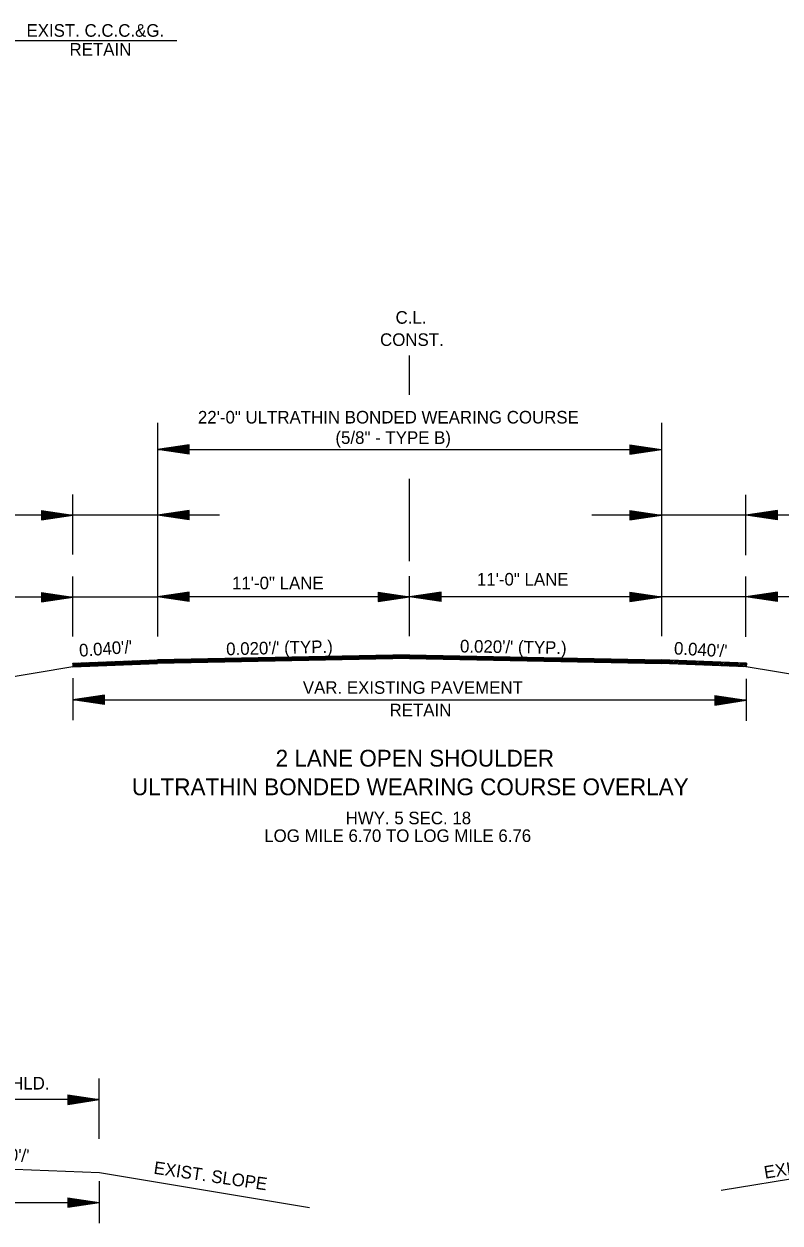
# Model space of a CAD drawing. Extents: x 2263886 to 2266026, y -3122850 to -3121850.
# Drawn here: x 2265421.8 to 2265457.8, y -3122641.2 to -3122584.1 of the extents above; entities that cross this region are included whole.
import ezdxf

# ---------------------------------------------------------------- set-up
doc = ezdxf.new("R2010")
doc.units = 0
doc.layers.add('Default', color=7, linetype='Continuous')
doc.layers.add('R_Border Prem', color=7, linetype='Continuous')

msp = doc.modelspace()

# ---------------------------------------------------------------- linework, layer by layer
at = {"layer": 'R_Border Prem'}
for p, q in [((2265414.547, -3122584.922), (2265429.108, -3122584.922)), ((2265440.196, -3122601.796), (2265440.196, -3122599.929)), ((2265428.196, -3122603.124), (2265428.196, -3122613.297)), ((2265429.696, -3122604.175), (2265428.196, -3122604.4)), ((2265429.696, -3122604.212), (2265428.447, -3122604.4)), ((2265429.696, -3122604.625), (2265429.696, -3122604.175)), ((2265450.689, -3122604.175), (2265452.189, -3122604.4)), ((2265450.689, -3122604.175), (2265450.689, -3122604.625)), ((2265450.689, -3122604.212), (2265451.939, -3122604.4)), ((2265428.196, -3122604.4), (2265452.189, -3122604.4)), ((2265429.696, -3122604.625), (2265428.196, -3122604.4)), ((2265429.696, -3122604.587), (2265428.447, -3122604.4)), ((2265429.696, -3122604.251), (2265428.705, -3122604.4)), ((2265429.696, -3122604.549), (2265428.705, -3122604.4)), ((2265429.696, -3122604.288), (2265428.955, -3122604.4)), ((2265429.696, -3122604.512), (2265428.955, -3122604.4)), ((2265429.696, -3122604.326), (2265429.209, -3122604.4)), ((2265429.696, -3122604.473), (2265429.209, -3122604.4)), ((2265429.696, -3122604.365), (2265429.459, -3122604.4)), ((2265429.696, -3122604.435), (2265429.459, -3122604.4)), ((2265450.689, -3122604.251), (2265451.681, -3122604.4)), ((2265450.689, -3122604.288), (2265451.431, -3122604.4)), ((2265450.689, -3122604.327), (2265451.177, -3122604.4)), ((2265450.689, -3122604.365), (2265450.926, -3122604.4)), ((2265450.689, -3122604.625), (2265452.189, -3122604.4)), ((2265450.689, -3122604.473), (2265451.177, -3122604.4)), ((2265450.689, -3122604.549), (2265451.681, -3122604.4)), ((2265450.689, -3122604.587), (2265451.939, -3122604.4)), ((2265450.689, -3122604.512), (2265451.431, -3122604.4)), ((2265450.689, -3122604.435), (2265450.926, -3122604.4)), ((2265440.196, -3122609.724), (2265440.196, -3122605.789)), ((2265424.17, -3122609.393), (2265424.17, -3122606.538)), ((2265456.215, -3122609.431), (2265456.215, -3122606.558)), ((2265431.148, -3122607.527), (2265408.51, -3122607.527)), ((2265422.67, -3122607.302), (2265424.17, -3122607.527)), ((2265422.67, -3122607.302), (2265422.67, -3122607.752)), ((2265422.67, -3122607.34), (2265423.92, -3122607.527)), ((2265422.67, -3122607.378), (2265423.662, -3122607.527)), ((2265422.67, -3122607.415), (2265423.412, -3122607.527)), ((2265422.67, -3122607.454), (2265423.158, -3122607.527)), ((2265422.67, -3122607.492), (2265422.907, -3122607.527)), ((2265422.67, -3122607.752), (2265424.17, -3122607.527)), ((2265422.67, -3122607.601), (2265423.158, -3122607.527)), ((2265422.67, -3122607.676), (2265423.662, -3122607.527)), ((2265422.67, -3122607.715), (2265423.92, -3122607.527)), ((2265422.67, -3122607.639), (2265423.412, -3122607.527)), ((2265422.67, -3122607.562), (2265422.907, -3122607.527)), ((2265429.696, -3122607.302), (2265428.196, -3122607.527)), ((2265429.696, -3122607.752), (2265428.196, -3122607.527)), ((2265429.696, -3122607.34), (2265428.447, -3122607.527)), ((2265429.696, -3122607.715), (2265428.447, -3122607.527)), ((2265429.696, -3122607.378), (2265428.705, -3122607.527)), ((2265429.696, -3122607.676), (2265428.705, -3122607.527)), ((2265429.696, -3122607.415), (2265428.955, -3122607.527)), ((2265429.696, -3122607.639), (2265428.955, -3122607.527)), ((2265429.696, -3122607.454), (2265429.209, -3122607.527)), ((2265429.696, -3122607.6), (2265429.209, -3122607.527)), ((2265429.696, -3122607.492), (2265429.459, -3122607.527)), ((2265429.696, -3122607.562), (2265429.459, -3122607.527)), ((2265429.696, -3122607.752), (2265429.696, -3122607.302)), ((2265472.094, -3122607.527), (2265448.881, -3122607.527)), ((2265450.689, -3122607.302), (2265452.189, -3122607.527)), ((2265450.689, -3122607.302), (2265450.689, -3122607.752)), ((2265450.689, -3122607.34), (2265451.939, -3122607.527)), ((2265450.689, -3122607.378), (2265451.681, -3122607.527)), ((2265450.689, -3122607.415), (2265451.431, -3122607.527)), ((2265450.689, -3122607.454), (2265451.177, -3122607.527)), ((2265450.689, -3122607.492), (2265450.926, -3122607.527)), ((2265450.689, -3122607.752), (2265452.189, -3122607.527)), ((2265450.689, -3122607.601), (2265451.177, -3122607.527)), ((2265450.689, -3122607.676), (2265451.681, -3122607.527)), ((2265450.689, -3122607.715), (2265451.939, -3122607.527)), ((2265450.689, -3122607.639), (2265451.431, -3122607.527)), ((2265450.689, -3122607.562), (2265450.926, -3122607.527)), ((2265457.715, -3122607.302), (2265456.215, -3122607.527)), ((2265457.715, -3122607.752), (2265456.215, -3122607.527)), ((2265457.715, -3122607.34), (2265456.466, -3122607.527)), ((2265457.715, -3122607.715), (2265456.466, -3122607.527)), ((2265457.715, -3122607.378), (2265456.724, -3122607.527)), ((2265457.715, -3122607.676), (2265456.724, -3122607.527)), ((2265457.715, -3122607.415), (2265456.973, -3122607.527)), ((2265457.715, -3122607.639), (2265456.973, -3122607.527)), ((2265457.715, -3122607.454), (2265457.228, -3122607.527)), ((2265457.715, -3122607.6), (2265457.228, -3122607.527)), ((2265457.715, -3122607.492), (2265457.478, -3122607.527)), ((2265457.715, -3122607.562), (2265457.478, -3122607.527)), ((2265457.715, -3122607.752), (2265457.715, -3122607.302)), ((2265424.17, -3122613.297), (2265424.17, -3122610.442)), ((2265440.196, -3122613.28), (2265440.196, -3122610.425)), ((2265456.215, -3122613.318), (2265456.215, -3122610.445)), ((2265428.196, -3122611.431), (2265416.655, -3122611.431)), ((2265422.67, -3122611.206), (2265424.17, -3122611.431)), ((2265422.67, -3122611.206), (2265422.67, -3122611.656)), ((2265422.67, -3122611.244), (2265423.92, -3122611.431)), ((2265422.67, -3122611.282), (2265423.662, -3122611.431)), ((2265422.67, -3122611.319), (2265423.412, -3122611.431)), ((2265422.67, -3122611.358), (2265423.158, -3122611.431)), ((2265422.67, -3122611.396), (2265422.907, -3122611.431)), ((2265422.67, -3122611.656), (2265424.17, -3122611.431)), ((2265422.67, -3122611.505), (2265423.158, -3122611.431)), ((2265422.67, -3122611.58), (2265423.662, -3122611.431)), ((2265422.67, -3122611.619), (2265423.92, -3122611.431)), ((2265422.67, -3122611.543), (2265423.412, -3122611.431)), ((2265422.67, -3122611.466), (2265422.907, -3122611.431)), ((2265429.696, -3122611.189), (2265428.196, -3122611.414)), ((2265440.196, -3122611.414), (2265428.196, -3122611.414)), ((2265429.696, -3122611.639), (2265428.196, -3122611.414)), ((2265429.696, -3122611.227), (2265428.447, -3122611.414)), ((2265429.696, -3122611.602), (2265428.447, -3122611.414)), ((2265429.696, -3122611.265), (2265428.705, -3122611.414)), ((2265429.696, -3122611.563), (2265428.705, -3122611.414)), ((2265429.696, -3122611.302), (2265428.955, -3122611.414)), ((2265429.696, -3122611.526), (2265428.955, -3122611.414)), ((2265429.696, -3122611.341), (2265429.209, -3122611.414)), ((2265429.696, -3122611.487), (2265429.209, -3122611.414)), ((2265429.696, -3122611.379), (2265429.459, -3122611.414)), ((2265429.696, -3122611.449), (2265429.459, -3122611.414)), ((2265429.696, -3122611.639), (2265429.696, -3122611.189)), ((2265438.696, -3122611.189), (2265440.196, -3122611.414)), ((2265438.696, -3122611.189), (2265438.696, -3122611.639)), ((2265438.696, -3122611.227), (2265439.946, -3122611.414)), ((2265438.696, -3122611.265), (2265439.688, -3122611.414)), ((2265438.696, -3122611.302), (2265439.438, -3122611.414)), ((2265438.696, -3122611.341), (2265439.184, -3122611.414)), ((2265438.696, -3122611.379), (2265438.933, -3122611.414)), ((2265438.696, -3122611.639), (2265440.196, -3122611.414)), ((2265438.696, -3122611.488), (2265439.184, -3122611.414)), ((2265438.696, -3122611.563), (2265439.688, -3122611.414)), ((2265438.696, -3122611.602), (2265439.946, -3122611.414)), ((2265438.696, -3122611.526), (2265439.438, -3122611.414)), ((2265438.696, -3122611.449), (2265438.933, -3122611.414)), ((2265441.696, -3122611.189), (2265440.196, -3122611.414)), ((2265452.189, -3122611.414), (2265440.196, -3122611.414)), ((2265441.696, -3122611.639), (2265440.196, -3122611.414)), ((2265441.696, -3122611.227), (2265440.447, -3122611.414)), ((2265441.696, -3122611.602), (2265440.447, -3122611.414)), ((2265441.696, -3122611.265), (2265440.705, -3122611.414)), ((2265441.696, -3122611.563), (2265440.705, -3122611.414)), ((2265441.696, -3122611.302), (2265440.955, -3122611.414)), ((2265441.696, -3122611.526), (2265440.955, -3122611.414)), ((2265441.696, -3122611.341), (2265441.209, -3122611.414)), ((2265441.696, -3122611.487), (2265441.209, -3122611.414)), ((2265441.696, -3122611.379), (2265441.459, -3122611.414)), ((2265441.696, -3122611.449), (2265441.459, -3122611.414)), ((2265441.696, -3122611.639), (2265441.696, -3122611.189)), ((2265450.689, -3122611.189), (2265452.189, -3122611.414)), ((2265450.689, -3122611.189), (2265450.689, -3122611.639)), ((2265450.689, -3122611.227), (2265451.939, -3122611.414)), ((2265450.689, -3122611.265), (2265451.681, -3122611.414)), ((2265450.689, -3122611.302), (2265451.431, -3122611.414)), ((2265450.689, -3122611.341), (2265451.177, -3122611.414)), ((2265450.689, -3122611.379), (2265450.926, -3122611.414)), ((2265450.689, -3122611.639), (2265452.189, -3122611.414)), ((2265450.689, -3122611.488), (2265451.177, -3122611.414)), ((2265450.689, -3122611.563), (2265451.681, -3122611.414)), ((2265450.689, -3122611.602), (2265451.939, -3122611.414)), ((2265450.689, -3122611.526), (2265451.431, -3122611.414)), ((2265450.689, -3122611.449), (2265450.926, -3122611.414)), ((2265463.497, -3122611.414), (2265452.189, -3122611.414)), ((2265457.715, -3122611.189), (2265456.215, -3122611.414)), ((2265457.715, -3122611.639), (2265456.215, -3122611.414)), ((2265457.715, -3122611.227), (2265456.466, -3122611.414)), ((2265457.715, -3122611.602), (2265456.466, -3122611.414)), ((2265457.715, -3122611.265), (2265456.724, -3122611.414)), ((2265457.715, -3122611.563), (2265456.724, -3122611.414)), ((2265457.715, -3122611.302), (2265456.973, -3122611.414)), ((2265457.715, -3122611.526), (2265456.973, -3122611.414)), ((2265457.715, -3122611.341), (2265457.228, -3122611.414)), ((2265457.715, -3122611.487), (2265457.228, -3122611.414)), ((2265457.715, -3122611.379), (2265457.478, -3122611.414)), ((2265457.715, -3122611.449), (2265457.478, -3122611.414)), ((2265457.715, -3122611.639), (2265457.715, -3122611.189)), ((2265424.16, -3122614.576), (2265428.193, -3122614.415)), ((2265425.243, -3122614.703), (2265425.42, -3122614.526)), ((2265425.316, -3122614.7), (2265425.493, -3122614.523)), ((2265425.39, -3122614.697), (2265425.567, -3122614.52)), ((2265425.464, -3122614.694), (2265425.641, -3122614.517)), ((2265425.537, -3122614.691), (2265425.714, -3122614.514)), ((2265425.611, -3122614.688), (2265425.788, -3122614.511)), ((2265425.685, -3122614.685), (2265425.862, -3122614.508)), ((2265425.758, -3122614.682), (2265425.935, -3122614.505)), ((2265425.832, -3122614.679), (2265426.009, -3122614.502)), ((2265425.906, -3122614.676), (2265426.083, -3122614.499)), ((2265425.979, -3122614.674), (2265426.156, -3122614.496)), ((2265426.053, -3122614.671), (2265426.23, -3122614.493)), ((2265426.127, -3122614.668), (2265426.304, -3122614.49)), ((2265426.2, -3122614.665), (2265426.377, -3122614.487)), ((2265426.274, -3122614.662), (2265426.451, -3122614.485)), ((2265426.347, -3122614.659), (2265426.525, -3122614.482)), ((2265426.421, -3122614.656), (2265426.598, -3122614.479)), ((2265426.495, -3122614.653), (2265426.672, -3122614.476)), ((2265426.568, -3122614.65), (2265426.746, -3122614.473)), ((2265426.642, -3122614.647), (2265426.819, -3122614.47)), ((2265426.716, -3122614.644), (2265426.893, -3122614.467)), ((2265426.789, -3122614.641), (2265426.967, -3122614.464)), ((2265426.863, -3122614.638), (2265427.04, -3122614.461)), ((2265426.937, -3122614.635), (2265427.114, -3122614.458)), ((2265427.01, -3122614.632), (2265427.188, -3122614.455)), ((2265427.084, -3122614.629), (2265427.261, -3122614.452)), ((2265427.158, -3122614.626), (2265427.335, -3122614.449)), ((2265427.231, -3122614.623), (2265427.409, -3122614.446)), ((2265427.305, -3122614.621), (2265427.482, -3122614.443)), ((2265427.379, -3122614.618), (2265427.556, -3122614.44)), ((2265427.452, -3122614.615), (2265427.63, -3122614.437)), ((2265427.526, -3122614.612), (2265427.703, -3122614.434)), ((2265427.6, -3122614.609), (2265427.777, -3122614.432)), ((2265427.673, -3122614.606), (2265427.85, -3122614.429)), ((2265427.747, -3122614.603), (2265427.924, -3122614.426)), ((2265427.821, -3122614.6), (2265427.998, -3122614.423)), ((2265427.894, -3122614.597), (2265428.071, -3122614.42)), ((2265427.968, -3122614.594), (2265428.145, -3122614.417)), ((2265428.042, -3122614.591), (2265428.197, -3122614.436)), ((2265428.115, -3122614.588), (2265428.198, -3122614.505)), ((2265440.196, -3122614.175), (2265428.196, -3122614.415)), ((2265428.196, -3122614.415), (2265428.2, -3122614.585)), ((2265440.197, -3122614.205), (2265428.197, -3122614.445)), ((2265440.198, -3122614.235), (2265428.198, -3122614.475)), ((2265440.198, -3122614.265), (2265428.198, -3122614.505)), ((2265440.199, -3122614.295), (2265428.199, -3122614.535)), ((2265440.199, -3122614.325), (2265428.199, -3122614.565)), ((2265440.2, -3122614.345), (2265428.2, -3122614.585)), ((2265440.193, -3122614.325), (2265452.193, -3122614.565)), ((2265440.193, -3122614.345), (2265452.193, -3122614.585)), ((2265440.194, -3122614.295), (2265452.194, -3122614.535)), ((2265440.195, -3122614.235), (2265452.195, -3122614.475)), ((2265440.195, -3122614.265), (2265452.195, -3122614.505)), ((2265440.196, -3122614.175), (2265452.196, -3122614.415)), ((2265440.196, -3122614.205), (2265452.196, -3122614.445)), ((2265452.196, -3122614.415), (2265452.193, -3122614.585)), ((2265452.194, -3122614.536), (2265452.31, -3122614.419)), ((2265452.195, -3122614.463), (2265452.242, -3122614.417)), ((2265456.233, -3122614.576), (2265452.2, -3122614.415)), ((2265452.215, -3122614.586), (2265452.378, -3122614.422)), ((2265452.283, -3122614.588), (2265452.446, -3122614.425)), ((2265452.351, -3122614.591), (2265452.514, -3122614.427)), ((2265452.419, -3122614.594), (2265452.582, -3122614.43)), ((2265452.487, -3122614.596), (2265452.65, -3122614.433)), ((2265452.555, -3122614.599), (2265452.718, -3122614.436)), ((2265452.623, -3122614.602), (2265452.786, -3122614.438)), ((2265452.691, -3122614.605), (2265452.854, -3122614.441)), ((2265452.759, -3122614.607), (2265452.922, -3122614.444)), ((2265452.827, -3122614.61), (2265452.99, -3122614.446)), ((2265452.895, -3122614.613), (2265453.058, -3122614.449)), ((2265452.963, -3122614.616), (2265453.126, -3122614.452)), ((2265453.031, -3122614.618), (2265453.194, -3122614.455)), ((2265453.099, -3122614.621), (2265453.262, -3122614.457)), ((2265453.167, -3122614.624), (2265453.33, -3122614.46)), ((2265453.235, -3122614.626), (2265453.398, -3122614.463)), ((2265453.303, -3122614.629), (2265453.466, -3122614.466)), ((2265453.371, -3122614.632), (2265453.534, -3122614.468)), ((2265453.439, -3122614.635), (2265453.602, -3122614.471)), ((2265453.507, -3122614.637), (2265453.67, -3122614.474)), ((2265453.575, -3122614.64), (2265453.738, -3122614.476)), ((2265453.643, -3122614.643), (2265453.806, -3122614.479)), ((2265453.711, -3122614.645), (2265453.874, -3122614.482)), ((2265453.779, -3122614.648), (2265453.942, -3122614.485)), ((2265453.847, -3122614.651), (2265454.01, -3122614.487)), ((2265453.915, -3122614.654), (2265454.078, -3122614.49)), ((2265453.983, -3122614.656), (2265454.146, -3122614.493)), ((2265454.051, -3122614.659), (2265454.214, -3122614.495)), ((2265454.119, -3122614.662), (2265454.282, -3122614.498)), ((2265454.187, -3122614.664), (2265454.35, -3122614.501)), ((2265454.255, -3122614.667), (2265454.418, -3122614.504)), ((2265454.323, -3122614.67), (2265454.486, -3122614.506)), ((2265454.39, -3122614.673), (2265454.554, -3122614.509)), ((2265454.458, -3122614.675), (2265454.622, -3122614.512)), ((2265454.526, -3122614.678), (2265454.69, -3122614.514)), ((2265454.594, -3122614.681), (2265454.758, -3122614.517)), ((2265454.662, -3122614.683), (2265454.826, -3122614.52)), ((2265454.73, -3122614.686), (2265454.894, -3122614.523)), ((2265454.798, -3122614.689), (2265454.962, -3122614.525)), ((2265454.866, -3122614.692), (2265455.03, -3122614.528)), ((2265424.167, -3122614.746), (2265414.16, -3122616.414)), ((2265424.16, -3122614.576), (2265424.167, -3122614.746)), ((2265424.161, -3122614.583), (2265424.168, -3122614.576)), ((2265424.163, -3122614.651), (2265424.241, -3122614.573)), ((2265424.166, -3122614.719), (2265424.315, -3122614.57)), ((2265424.167, -3122614.746), (2265428.2, -3122614.585)), ((2265424.211, -3122614.744), (2265424.389, -3122614.567)), ((2265424.285, -3122614.741), (2265424.462, -3122614.564)), ((2265424.359, -3122614.738), (2265424.536, -3122614.561)), ((2265424.432, -3122614.735), (2265424.61, -3122614.558)), ((2265424.506, -3122614.732), (2265424.683, -3122614.555)), ((2265424.58, -3122614.73), (2265424.757, -3122614.552)), ((2265424.653, -3122614.727), (2265424.831, -3122614.549)), ((2265424.727, -3122614.724), (2265424.904, -3122614.546)), ((2265424.801, -3122614.721), (2265424.978, -3122614.543)), ((2265424.874, -3122614.718), (2265425.052, -3122614.541)), ((2265424.948, -3122614.715), (2265425.125, -3122614.538)), ((2265425.022, -3122614.712), (2265425.199, -3122614.535)), ((2265425.095, -3122614.709), (2265425.273, -3122614.532)), ((2265425.169, -3122614.706), (2265425.346, -3122614.529)), ((2265428.189, -3122614.585), (2265428.2, -3122614.574)), ((2265456.226, -3122614.746), (2265452.193, -3122614.585)), ((2265454.934, -3122614.694), (2265455.098, -3122614.531)), ((2265455.002, -3122614.697), (2265455.166, -3122614.534)), ((2265455.07, -3122614.7), (2265455.234, -3122614.536)), ((2265455.138, -3122614.703), (2265455.302, -3122614.539)), ((2265455.206, -3122614.705), (2265455.37, -3122614.542)), ((2265455.274, -3122614.708), (2265455.438, -3122614.544)), ((2265455.342, -3122614.711), (2265455.506, -3122614.547)), ((2265455.41, -3122614.713), (2265455.574, -3122614.55)), ((2265455.478, -3122614.716), (2265455.642, -3122614.553)), ((2265455.546, -3122614.719), (2265455.71, -3122614.555)), ((2265455.614, -3122614.722), (2265455.778, -3122614.558)), ((2265455.682, -3122614.724), (2265455.846, -3122614.561)), ((2265455.75, -3122614.727), (2265455.914, -3122614.563)), ((2265455.818, -3122614.73), (2265455.982, -3122614.566)), ((2265455.886, -3122614.732), (2265456.05, -3122614.569)), ((2265455.954, -3122614.735), (2265456.118, -3122614.572)), ((2265456.022, -3122614.738), (2265456.186, -3122614.574)), ((2265456.09, -3122614.741), (2265456.232, -3122614.599)), ((2265456.158, -3122614.743), (2265456.229, -3122614.673)), ((2265456.233, -3122614.576), (2265456.226, -3122614.746)), ((2265466.233, -3122616.414), (2265456.226, -3122614.746)), ((2265424.167, -3122615.291), (2265424.167, -3122617.291)), ((2265456.226, -3122615.316), (2265456.226, -3122617.316)), ((2265425.667, -3122616.091), (2265424.167, -3122616.316)), ((2265425.667, -3122616.129), (2265424.418, -3122616.316)), ((2265425.667, -3122616.167), (2265424.676, -3122616.316)), ((2265425.667, -3122616.205), (2265424.925, -3122616.316)), ((2265425.667, -3122616.541), (2265425.667, -3122616.091)), ((2265454.726, -3122616.116), (2265456.226, -3122616.341)), ((2265454.726, -3122616.116), (2265454.726, -3122616.566)), ((2265454.726, -3122616.154), (2265455.975, -3122616.341)), ((2265454.726, -3122616.192), (2265455.717, -3122616.341)), ((2265454.726, -3122616.229), (2265455.467, -3122616.341)), ((2265424.167, -3122616.316), (2265456.226, -3122616.316)), ((2265425.667, -3122616.541), (2265424.167, -3122616.316)), ((2265425.667, -3122616.504), (2265424.418, -3122616.316)), ((2265425.667, -3122616.466), (2265424.676, -3122616.316)), ((2265425.667, -3122616.428), (2265424.925, -3122616.316)), ((2265425.667, -3122616.243), (2265425.18, -3122616.316)), ((2265425.667, -3122616.389), (2265425.18, -3122616.316)), ((2265425.667, -3122616.281), (2265425.43, -3122616.316)), ((2265425.667, -3122616.352), (2265425.43, -3122616.316)), ((2265454.726, -3122616.268), (2265455.213, -3122616.341)), ((2265454.726, -3122616.306), (2265454.963, -3122616.341)), ((2265454.726, -3122616.566), (2265456.226, -3122616.341)), ((2265454.726, -3122616.415), (2265455.213, -3122616.341)), ((2265454.726, -3122616.49), (2265455.717, -3122616.341)), ((2265454.726, -3122616.529), (2265455.975, -3122616.341)), ((2265454.726, -3122616.453), (2265455.467, -3122616.341)), ((2265454.726, -3122616.376), (2265454.963, -3122616.341)), ((2265425.418, -3122637.225), (2265425.418, -3122634.353)), ((2265425.418, -3122635.359), (2265417.392, -3122635.359)), ((2265423.918, -3122635.134), (2265425.418, -3122635.359)), ((2265423.918, -3122635.134), (2265423.918, -3122635.584)), ((2265423.918, -3122635.171), (2265425.168, -3122635.359)), ((2265423.918, -3122635.21), (2265424.91, -3122635.359)), ((2265423.918, -3122635.247), (2265424.66, -3122635.359)), ((2265423.918, -3122635.286), (2265424.406, -3122635.359)), ((2265423.918, -3122635.324), (2265424.155, -3122635.359)), ((2265423.918, -3122635.584), (2265425.418, -3122635.359)), ((2265423.918, -3122635.432), (2265424.406, -3122635.359)), ((2265423.918, -3122635.508), (2265424.91, -3122635.359)), ((2265423.918, -3122635.546), (2265425.168, -3122635.359)), ((2265423.918, -3122635.471), (2265424.66, -3122635.359)), ((2265423.918, -3122635.394), (2265424.155, -3122635.359)), ((2265465.045, -3122638.024), (2265455.038, -3122639.692)), ((2265425.425, -3122638.85), (2265417.396, -3122638.529)), ((2265435.432, -3122640.518), (2265425.425, -3122638.85)), ((2265425.418, -3122639.236), (2265425.418, -3122641.236)), ((2265423.918, -3122640.036), (2265425.418, -3122640.261)), ((2265423.918, -3122640.036), (2265423.918, -3122640.486)), ((2265423.918, -3122640.073), (2265425.168, -3122640.261)), ((2265423.918, -3122640.112), (2265424.91, -3122640.261)), ((2265423.918, -3122640.149), (2265424.66, -3122640.261)), ((2265423.918, -3122640.188), (2265424.406, -3122640.261)), ((2265385.373, -3122640.261), (2265425.418, -3122640.261)), ((2265423.918, -3122640.226), (2265424.155, -3122640.261)), ((2265423.918, -3122640.486), (2265425.418, -3122640.261)), ((2265423.918, -3122640.334), (2265424.406, -3122640.261)), ((2265423.918, -3122640.41), (2265424.91, -3122640.261)), ((2265423.918, -3122640.448), (2265425.168, -3122640.261)), ((2265423.918, -3122640.373), (2265424.66, -3122640.261)), ((2265423.918, -3122640.296), (2265424.155, -3122640.261))]:
    msp.add_line(p, q, dxfattribs=at)
msp.add_lwpolyline([(2265452.189, -3122603.124), (2265452.189, -3122613.28)], dxfattribs=at)

# ---------------------------------------------------------------- texts
at = {"layer": 'Default'}
for s, p in [('VAR. EXISTING PAVEMENT', (2265435.115, -3122616.034)), ('RETAIN', (2265439.244, -3122617.106))]:
    msp.add_text(s, height=0.6, dxfattribs=at).set_placement(p)
at = {"layer": 'R_Border Prem'}
for s, height, p in [('EXIST. C.C.C.&G.', 0.6, (2265421.956, -3122584.742)), ('RETAIN', 0.6, (2265424.004, -3122585.642)), ('C.L.', 0.6, (2265439.529, -3122598.409)), ('CONST.', 0.6, (2265438.792, -3122599.466)), ('22\'-0" ULTRATHIN BONDED WEARING COURSE', 0.6, (2265430.119, -3122603.16)), ('(5/8" - TYPE B)', 0.6, (2265436.666, -3122604.132)), ('11\'-0" LANE', 0.6, (2265431.744, -3122611.056)), ('11\'-0" LANE', 0.6, (2265443.403, -3122610.878)), ('2 LANE OPEN SHOULDER ', 0.8, (2265433.818, -3122619.5)), ('ULTRATHIN BONDED WEARING COURSE OVERLAY', 0.8, (2265426.974, -3122620.863)), ('HWY. 5 SEC. 18', 0.6, (2265437.152, -3122622.247)), ('LOG MILE 6.70 TO LOG MILE 6.76', 0.6, (2265433.276, -3122623.09)), ('8\'-0" SHLD.', 0.6, (2265418.869, -3122634.878))]:
    msp.add_text(s, height=height, dxfattribs=at).set_placement(p)
for s, rotation, p in [("0.040'/'", 4.2524, (2265424.482, -3122614.269)), ("0.020'/' (TYP.)", 1.4254, (2265431.471, -3122614.2)), ("0.020'/' (TYP.)", 359.0628, (2265442.594, -3122614.059)), ("0.040'/'", 356.7966, (2265452.775, -3122614.155)), ("0.040'/'", 356.7966, (2265419.537, -3122638.195)), ('EXIST. SLOPE', 9.1534, (2265457.125, -3122639.129)), ('EXIST. SLOPE', 351.5755, (2265427.986, -3122638.885))]:
    msp.add_text(s, height=0.6, rotation=rotation, dxfattribs=at).set_placement(p)

doc.saveas('drawing.dxf')
